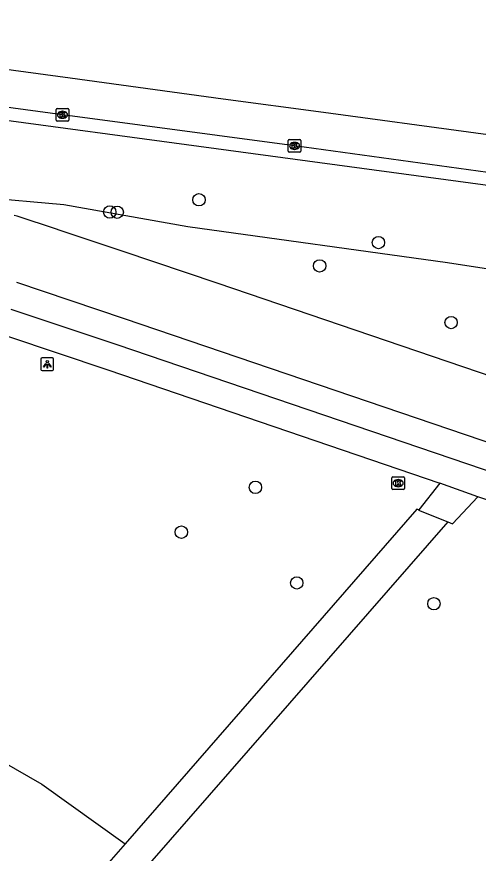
# Model space of a CAD drawing. Extents: x 161258 to 161838, y 380836 to 381727.
# Drawn here: x 161298.4 to 161334.9, y 381658.1 to 381724.3 of the extents above; entities that cross this region are included whole.
import ezdxf

# ---------------------------------------------------------------- set-up
doc = ezdxf.new("R2010")
doc.units = 0
for name, color, linetype in [('IMGEO_Berm_groen', 7, 'Continuous'), ('IMGEO_Boom', 7, 'Continuous'), ('IMGEO_Groenvoorziening', 7, 'Continuous'), ('IMGEO_Kolk', 7, 'Continuous'), ('IMGEO_Lichtpunt', 7, 'Continuous'), ('IMGEO_Rijbaan_lokaal_open', 7, 'Continuous'), ('IMGEO_Rijbaan_regionaal_gesloten', 7, 'Continuous'), ('IMGEO_Voetpad_gesloten', 7, 'Continuous'), ('IMGEO_Voetpad_open', 7, 'Continuous')]:
    doc.layers.add(name, color=color, linetype=linetype)

msp = doc.modelspace()

# ---------------------------------------------------------------- linework, layer by layer
at = {"layer": 'IMGEO_Berm_groen'}
for points in [[(161266.2, 381720.387), (161270.208, 381719.845), (161338.59, 381710.606), (161387.2, 381704.126), (161386.96, 381701.929), (161393.172, 381701.112), (161393.073, 381700.375)], [(161295.591, 381710.053), (161302.129, 381709.465), (161311.935, 381707.75), (161332.472, 381704.88), (161350.111, 381702.164), (161362.451, 381699.429), (161368.695, 381698.551), (161375.302, 381697.96), (161381.143, 381697.835), (161390.776, 381699.021), (161392.132, 381699.449), (161393.073, 381700.375)]]:
    msp.add_lwpolyline(points, dxfattribs=at)
at = {"layer": 'IMGEO_Boom'}
for centre in [(161312.819, 381709.853), (161305.767, 381708.884), (161306.352, 381708.868), (161327.015, 381706.461), (161322.364, 381704.621), (161332.761, 381700.136), (161317.281, 381687.098), (161311.426, 381683.552), (161320.557, 381679.534), (161331.404, 381677.893)]:
    msp.add_circle(centre, 0.489, dxfattribs=at)
at = {"layer": 'IMGEO_Groenvoorziening'}
msp.add_lwpolyline([(161269.979, 381706.258), (161269.721, 381704.612), (161269.851, 381701.101), (161271.115, 381696.524), (161274.181, 381689.524), (161278.195, 381681.607), (161285.677, 381672.93), (161289.69, 381670.51), (161296.139, 381666.04), (161300.4, 381663.604), (161306.987, 381658.906)], dxfattribs=at)
at = {"layer": 'IMGEO_Kolk'}
for p, q in [((161301.522, 381716.149), (161301.522, 381717.001)), ((161301.597, 381717.075), (161302.449, 381717.075)), ((161302.01, 381716.855), (161302.035, 381716.855)), ((161302.523, 381717.001), (161302.523, 381716.149)), ((161302.449, 381716.075), (161301.597, 381716.075)), ((161302.033, 381716.295), (161302.008, 381716.295)), ((161319.955, 381714.614), (161320.807, 381714.614)), ((161319.88, 381713.688), (161319.88, 381714.54)), ((161320.368, 381714.394), (161320.393, 381714.394)), ((161320.881, 381714.54), (161320.881, 381713.688)), ((161320.807, 381713.614), (161319.955, 381713.614)), ((161320.391, 381713.834), (161320.366, 381713.834)), ((161328.076, 381687.006), (161328.076, 381687.858)), ((161328.151, 381687.932), (161329.003, 381687.932)), ((161328.564, 381687.712), (161328.589, 381687.712)), ((161329.077, 381687.858), (161329.077, 381687.006)), ((161329.003, 381686.932), (161328.151, 381686.932)), ((161328.587, 381687.152), (161328.562, 381687.152))]:
    msp.add_line(p, q, dxfattribs=at)
for points in [[(161301.522, 381716.149), (161301.522, 381717.001)], [(161301.597, 381717.075), (161302.449, 381717.075)], [(161301.843, 381716.775), (161301.966, 381716.775), (161301.966, 381716.624), (161302.096, 381716.775), (161302.26, 381716.775), (161302.114, 381716.624), (161302.267, 381716.375), (161302.115, 381716.375), (161302.03, 381716.539), (161301.966, 381716.472), (161301.966, 381716.375), (161301.843, 381716.375), (161301.843, 381716.775)], [(161302.523, 381717.001), (161302.523, 381716.149)], [(161302.449, 381716.075), (161301.597, 381716.075)], [(161319.955, 381714.614), (161320.807, 381714.614)], [(161319.88, 381713.688), (161319.88, 381714.54)], [(161320.201, 381714.314), (161320.324, 381714.314), (161320.324, 381714.163), (161320.454, 381714.314), (161320.618, 381714.314), (161320.472, 381714.163), (161320.625, 381713.914), (161320.473, 381713.914), (161320.388, 381714.078), (161320.324, 381714.011), (161320.324, 381713.914), (161320.201, 381713.914), (161320.201, 381714.314)], [(161320.881, 381714.54), (161320.881, 381713.688)], [(161320.807, 381713.614), (161319.955, 381713.614)], [(161328.076, 381687.006), (161328.076, 381687.858)], [(161328.151, 381687.932), (161329.003, 381687.932)], [(161328.397, 381687.632), (161328.52, 381687.632), (161328.52, 381687.481), (161328.65, 381687.632), (161328.814, 381687.632), (161328.668, 381687.481), (161328.821, 381687.232), (161328.669, 381687.232), (161328.584, 381687.396), (161328.52, 381687.329), (161328.52, 381687.232), (161328.397, 381687.232), (161328.397, 381687.632)], [(161329.077, 381687.858), (161329.077, 381687.006)], [(161329.003, 381686.932), (161328.151, 381686.932)]]:
    msp.add_lwpolyline(points, dxfattribs=at)
for centre, start, end in [((161301.599, 381716.999), 91.55205, 178.44795), ((161301.599, 381716.999), 91.55205, 178.44795), ((161302.447, 381716.999), 1.55205, 88.44795), ((161302.447, 381716.999), 1.55205, 88.44795), ((161301.599, 381716.151), 181.55205, 268.44795), ((161301.599, 381716.151), 181.55205, 268.44795), ((161302.447, 381716.151), 271.55205, 358.44795), ((161302.447, 381716.151), 271.55205, 358.44795), ((161319.957, 381714.538), 91.55205, 178.44795), ((161319.957, 381714.538), 91.55205, 178.44795), ((161320.805, 381714.538), 1.55205, 88.44795), ((161320.805, 381714.538), 1.55205, 88.44795), ((161319.957, 381713.69), 181.55205, 268.44795), ((161319.957, 381713.69), 181.55205, 268.44795), ((161320.805, 381713.69), 271.55205, 358.44795), ((161320.805, 381713.69), 271.55205, 358.44795), ((161328.153, 381687.856), 91.55205, 178.44795), ((161328.153, 381687.856), 91.55205, 178.44795), ((161329.001, 381687.856), 1.55205, 88.44795), ((161329.001, 381687.856), 1.55205, 88.44795), ((161328.153, 381687.008), 181.55205, 268.44795), ((161328.153, 381687.008), 181.55205, 268.44795), ((161329.001, 381687.008), 271.55205, 358.44795), ((161329.001, 381687.008), 271.55205, 358.44795)]:
    msp.add_arc(centre, 0.0765, start, end, dxfattribs=at)
for centre, major_axis, ratio, start_param, end_param in [((161302.009, 381716.575), (-0.387, 0.002), 0.722429, 4.712389, 7.853982), ((161302.034, 381716.575), (-0.39, 0.002), 0.717154, 1.570796, 4.712389), ((161320.367, 381714.114), (-0.387, 0.002), 0.722429, 4.712389, 7.853982), ((161320.392, 381714.114), (-0.39, 0.002), 0.717154, 1.570796, 4.712389), ((161328.563, 381687.432), (-0.387, 0.002), 0.722429, 4.712389, 7.853982), ((161328.588, 381687.432), (-0.39, 0.002), 0.717154, 1.570796, 4.712389)]:
    msp.add_ellipse(centre, major_axis=major_axis, ratio=ratio, start_param=start_param, end_param=end_param, dxfattribs=at)
at = {"layer": 'IMGEO_Lichtpunt'}
for p, q in [((161300.324, 381697.24), (161300.324, 381696.433)), ((161300.324, 381697.24), (161300.324, 381696.433)), ((161301.226, 381697.335), (161300.418, 381697.335)), ((161301.226, 381697.335), (161300.418, 381697.335)), ((161301.32, 381696.433), (161301.32, 381697.24)), ((161301.32, 381696.433), (161301.32, 381697.24)), ((161300.418, 381696.339), (161301.226, 381696.339)), ((161300.418, 381696.339), (161301.226, 381696.339))]:
    msp.add_line(p, q, dxfattribs=at)
for points in [[(161300.698, 381696.904), (161300.737, 381696.876), (161300.549, 381696.614), (161300.511, 381696.641), (161300.698, 381696.904)], [(161300.8, 381696.856), (161300.847, 381696.856), (161300.847, 381696.534), (161300.8, 381696.534), (161300.8, 381696.856)], [(161300.91, 381696.876), (161300.948, 381696.903), (161301.135, 381696.641), (161301.096, 381696.613), (161300.91, 381696.876)]]:
    msp.add_lwpolyline(points, dxfattribs=at)
msp.add_circle((161300.823, 381697.038), 0.0994, dxfattribs=at)
for centre, start, end in [((161300.418, 381697.24), 90, 180), ((161300.418, 381697.24), 90, 180), ((161301.226, 381697.24), 0, 90), ((161301.226, 381697.24), 0, 90), ((161300.418, 381696.433), 180, 270), ((161300.418, 381696.433), 180, 270), ((161301.226, 381696.433), 270, 0), ((161301.226, 381696.433), 270, 360)]:
    msp.add_arc(centre, 0.0946, start, end, dxfattribs=at)
at = {"layer": 'IMGEO_Rijbaan_lokaal_open'}
for points in [[(161389.444, 381677.652), (161374.865, 381682.606), (161314.334, 381703.238), (161306.736, 381705.782), (161302.011, 381707.375)], [(161387.854, 381672.902), (161387.182, 381673.123), (161384.929, 381673.889), (161373.728, 381677.698), (161306.917, 381700.444), (161298.406, 381703.319)]]:
    msp.add_lwpolyline(points, dxfattribs=at)
msp.add_arc((161251.427, 381558.967), 156.792, 71.17851, 72.64015, dxfattribs=at)
at = {"layer": 'IMGEO_Rijbaan_regionaal_gesloten'}
for points in [[(161266.739, 381724.334), (161270.713, 381723.786), (161274.594, 381723.251), (161286.434, 381721.67), (161294.615, 381720.579), (161302.624, 381719.51), (161314.74, 381717.835), (161322.659, 381716.784), (161334.727, 381715.159), (161346.792, 381713.518), (161358.971, 381711.918), (161371.094, 381710.27), (161383.043, 381708.695), (161395.013, 381707.117)], [(161394.6, 381704.143), (161394.577, 381704.146), (161393.852, 381704.243), (161375.459, 381706.713), (161357.08, 381709.164), (161338.725, 381711.598), (161320.382, 381714.114), (161302.023, 381716.576), (161283.652, 381719.058), (161270.337, 381720.851), (161266.337, 381721.39)]]:
    msp.add_lwpolyline(points, dxfattribs=at)
at = {"layer": 'IMGEO_Voetpad_gesloten'}
for points in [[(161330.214, 381685.318), (161330.055, 381685.369), (161306.987, 381658.906)], [(161330.214, 381685.318), (161330.189, 381685.285), (161332.497, 381684.358)], [(161332.497, 381684.358), (161308.899, 381657.34)], [(161306.987, 381658.906), (161303.479, 381654.882), (161300.268, 381656.901), (161298.587, 381654.355)]]:
    msp.add_lwpolyline(points, dxfattribs=at)
at = {"layer": 'IMGEO_Voetpad_open'}
for points in [[(161387.563, 381670.711), (161373.055, 381675.655), (161306.347, 381698.37), (161297.963, 381701.183)], [(161297.687, 381699.047), (161305.615, 381696.385), (161331.864, 381687.437)], [(161331.864, 381687.437), (161330.214, 381685.318)], [(161334.877, 381686.353), (161331.864, 381687.437)], [(161332.497, 381684.358), (161332.875, 381684.207), (161334.877, 381686.353)], [(161386.886, 381668.72), (161334.877, 381686.353)]]:
    msp.add_lwpolyline(points, dxfattribs=at)

doc.saveas('drawing.dxf')
